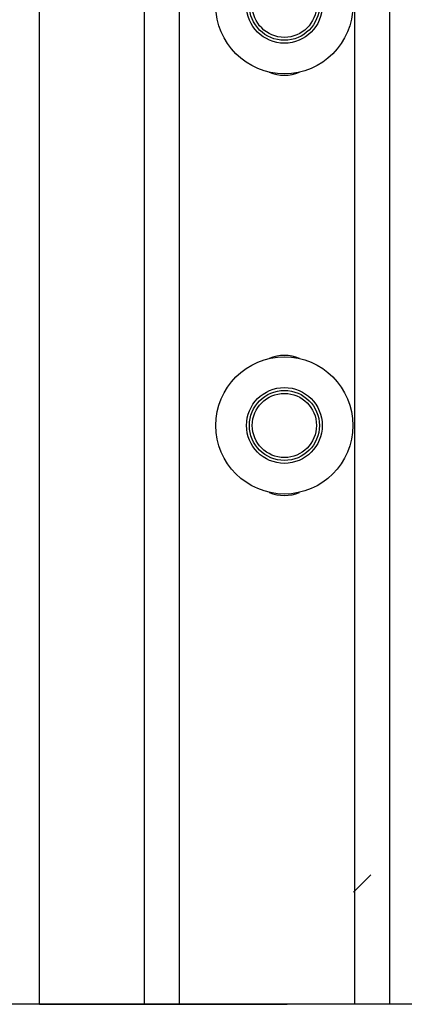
# Model space of a CAD drawing. Header units: inches. Extents: x 170 to 284, y 215 to 248.
# Tile 418 of 656: x 210.621 to 210.762, y 220.092 to 220.453. Entities that reach past the tile are written whole.
import ezdxf

# ---------------------------------------------------------------- set-up
doc = ezdxf.new("R2010")
doc.units = ezdxf.units.IN
doc.header["$LTSCALE"] = 0.25
doc.header["$MEASUREMENT"] = 0
doc.layers.add('RH FRONT OF HOOD', color=7, linetype='Continuous')

msp = doc.modelspace()

# ---------------------------------------------------------------- hatches: boundary and pattern name
at = {"layer": 'RH FRONT OF HOOD'}
h = msp.add_hatch(dxfattribs=at)
h.set_pattern_fill('ANSI31', color=256, scale=0.34241245, angle=2.8e-322, style=0)
h.set_pattern_definition([(45, (200.7563139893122, 218.4993357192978), (-0.03026527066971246, 0.03026527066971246), [])])
edge = h.paths.add_edge_path(flags=0)
edge.add_arc((210.7251439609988, 220.1328032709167), 0.006420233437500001, 450, 540, ccw=False)
edge.add_line((210.7251439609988, 220.1392235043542), (210.8086069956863, 220.1392235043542))
edge.add_arc((210.8086069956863, 220.1456437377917), 0.006420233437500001, 270, 360)
edge.add_line((210.8150272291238, 220.1456437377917), (210.8150272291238, 220.1670445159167))
edge.add_line((210.8150272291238, 220.1670445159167), (210.8214474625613, 220.1670445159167))
edge.add_line((210.8214474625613, 220.1670445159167), (210.8214474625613, 220.1328032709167))
edge.add_line((210.8214474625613, 220.1328032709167), (210.7187237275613, 220.1328032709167))

# ---------------------------------------------------------------- linework, layer by layer
for p, q in [((210.6277792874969, 220.0917137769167), (210.6277792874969, 225.5747237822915)), ((210.6663006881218, 220.0917137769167), (210.6663006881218, 224.2573507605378)), ((210.6791411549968, 220.0917137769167), (210.6791411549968, 224.2563966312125)), ((210.7433434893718, 224.2516259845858), (210.7433434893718, 220.0917137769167)), ((210.7561839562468, 224.2506718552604), (210.7561839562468, 220.0917137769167)), ((210.6277792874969, 220.1328032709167), (210.6277792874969, 224.2400406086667)), ((212.3647194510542, 220.0917137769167), (209.5781848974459, 220.0917137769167)), ((210.6277792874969, 220.0917137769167), (210.6663006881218, 220.0917137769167)), ((210.6663006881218, 220.0917137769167), (210.6791411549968, 220.0917137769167)), ((210.6791411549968, 220.0917137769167), (210.7187237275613, 220.0917137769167))]:
    msp.add_line(p, q, dxfattribs=at)
for centre, radius in [((210.7176625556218, 220.4580950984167), 0.02515019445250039), ((210.7176625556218, 220.4580950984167), 0.01390194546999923), ((210.7176625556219, 220.4580950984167), 0.01284046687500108), ((210.7176625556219, 220.4580950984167), 0.01177042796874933), ((210.7176625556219, 220.3040094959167), 0.0251501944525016), ((210.7176625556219, 220.3040094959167), 0.01390194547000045), ((210.7176625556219, 220.3040094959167), 0.01284046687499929), ((210.7176625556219, 220.3040094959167), 0.01177042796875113)]:
    msp.add_circle(centre, radius, dxfattribs=at)
for centre, radius, start, end in [((210.7176625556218, 220.4463246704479), 0.01391050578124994, 246.579928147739, 293.420071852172), ((210.7176625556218, 220.3157799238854), 0.01391050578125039, 66.57992814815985, 113.4200718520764), ((210.7176625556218, 220.2922390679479), 0.01391050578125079, 246.5799281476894, 293.4200718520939)]:
    msp.add_arc(centre, radius, start, end, dxfattribs=at)

doc.saveas('drawing.dxf')
